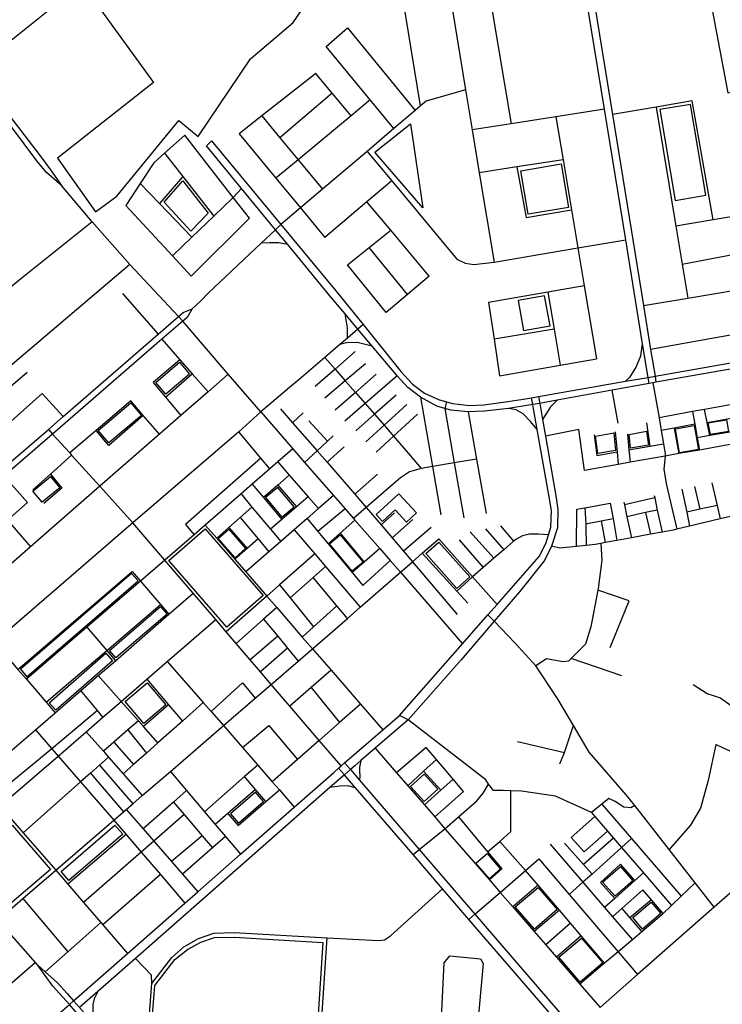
# Model space of a CAD drawing. Header units: millimetres. Extents: x 664923 to 767831, y 3118803 to 3207600.
# Tile 303 of 422: x 728402 to 729539, y 3164833 to 3166427. Entities that reach past the tile are written whole.
import ezdxf

# ---------------------------------------------------------------- set-up
doc = ezdxf.new("R2010")
doc.units = ezdxf.units.MM
for name, color, linetype in [('parks', 8, 'Continuous'), ('roads_2', 2, 'Continuous'), ('roads_3', 3, 'Continuous')]:
    doc.layers.add(name, color=color, linetype=linetype)

msp = doc.modelspace()

# ---------------------------------------------------------------- linework, layer by layer
at = {"layer": 'parks'}
for points in [[(728463.18, 3166202.31), (728524.91, 3166115.76), (728559.42, 3166141.06), (728659.53, 3166263.41), (728690.91, 3166237.4), (728775.29, 3166363.43), (728844.6, 3166422.28), (728890.63, 3166490.67), (728929.17, 3166479.82), (728992.69, 3166769.36), (728974.53, 3167014.59), (728801.72, 3167183.91), (728767.5, 3167136.36), (728865.3, 3167068.95), (728849.9, 3167012.34), (728836.56, 3166981.67), (728833.71, 3166959.84), (728831.26, 3166941.14), (728783.71, 3166775.68), (728650.73, 3166579.32), (728626.27, 3166554.02), (728512.81, 3166470.93), (728618.68, 3166324.87), (728463.18, 3166202.31)], [(729515.73, 3166477.87), (729547.53, 3166308.14), (729675.37, 3166331.77), (729661.13, 3166413.3), (729602.93, 3166454.41), (729595.85, 3166493.38), (729515.73, 3166477.87)], [(729437.66, 3166281.11), (729462.31, 3166134.3), (729511.99, 3166142.57), (729487.34, 3166289.37), (729437.66, 3166281.11)], [(729034.47, 3166258.27), (729054.34, 3166122.41), (728976.52, 3166212.03), (729034.47, 3166258.27)], [(729212.65, 3166182.09), (729277.94, 3166193.16), (729289.95, 3166122.89), (729224.67, 3166111.83), (729212.65, 3166182.09)], [(728635.99, 3166131.21), (728666.17, 3166165.64), (728707.16, 3166113.42), (728678.97, 3166084.62), (728635.99, 3166131.21)], [(729208.38, 3165972.18), (729217.35, 3165923.6), (729260.14, 3165931.43), (729251.17, 3165980), (729208.38, 3165972.18)], [(728622.1, 3165839.73), (728660.89, 3165872.26), (728677.09, 3165853.16), (728638.3, 3165820.62), (728622.1, 3165839.73)], [(728529.02, 3165761.98), (728581.87, 3165806.51), (728598.99, 3165786.4), (728546.14, 3165741.86), (728529.02, 3165761.98)], [(729516.09, 3165774.2), (729545.52, 3165779.32), (729548.84, 3165760.44), (729519.41, 3165755.31), (729516.09, 3165774.2)], [(729388.05, 3165755.68), (729416.09, 3165760.71), (729419.27, 3165738.05), (729390.1, 3165733.15), (729388.05, 3165755.68)], [(729462.76, 3165764.68), (729492.98, 3165770.06), (729499.95, 3165731.35), (729469.73, 3165725.97), (729462.76, 3165764.68)], [(729333.58, 3165752.69), (729363.39, 3165758.08), (729365.72, 3165729.64), (729337.35, 3165724.6), (729333.58, 3165752.69)], [(728452.04, 3165687.37), (728467.15, 3165669.32), (728438.71, 3165645.76), (728423.6, 3165663.79), (728452.04, 3165687.37)], [(728819.68, 3165669.94), (728799.58, 3165653.27), (728826.1, 3165621.62), (728846.2, 3165638.29), (728819.68, 3165669.94)], [(729015.35, 3165659.46), (728978.76, 3165625.97), (728989.01, 3165614.89), (729009.41, 3165633.57), (729027.74, 3165613.74), (729043.93, 3165628.56), (729015.35, 3165659.46)], [(728702.13, 3165602.63), (728796.14, 3165494.77), (728737.22, 3165443.94), (728643.21, 3165551.8), (728702.13, 3165602.63)], [(728723.3, 3165587.29), (728740.45, 3165602.01), (728767.61, 3165570.72), (728750.46, 3165556), (728723.3, 3165587.29)], [(728903.09, 3165578.76), (728920.52, 3165593.22), (728957.64, 3165548.9), (728940.21, 3165534.45), (728903.09, 3165578.76)], [(729080.32, 3165581.34), (729130.42, 3165525.1), (729109.23, 3165506.41), (729059.13, 3165562.67), (729080.32, 3165581.34)], [(728403.4, 3165375.5), (728413.92, 3165363.44), (728593.76, 3165518.71), (728583.23, 3165530.77), (728403.4, 3165375.5)], [(728557.79, 3165393.96), (728547.22, 3165406.17), (728629.86, 3165476.98), (728640.43, 3165464.77), (728557.79, 3165393.96)], [(728552.36, 3165389.42), (728460.38, 3165309.17), (728449.72, 3165321.26), (728541.7, 3165401.52), (728552.36, 3165389.42)], [(728572.59, 3165323.44), (728608.35, 3165353.46), (728638.53, 3165317.88), (728602.77, 3165287.86), (728572.59, 3165323.44)], [(729056.48, 3165205.9), (729078.54, 3165181.76), (729056.34, 3165161.68), (729034.28, 3165185.82), (729056.48, 3165205.9)], [(728783.36, 3165176.61), (728743.04, 3165141.84), (728756.2, 3165126.74), (728796.52, 3165161.51), (728783.36, 3165176.61)], [(728307.41, 3165053.01), (728389.81, 3165123.47), (728451.88, 3165051.63), (728371.19, 3164982.42), (728307.41, 3165053.01)], [(728469.05, 3165048.14), (728556.17, 3165123.28), (728568.75, 3165108.84), (728481.64, 3165033.7), (728469.05, 3165048.14)], [(729158.34, 3165077.24), (729180, 3165052.05), (729161.93, 3165036.67), (729140.27, 3165061.86), (729158.34, 3165077.24)], [(729373.79, 3165056.22), (729393.97, 3165033.44), (729365.16, 3165008.19), (729344.99, 3165030.96), (729373.79, 3165056.22)], [(729203.85, 3164990.93), (729240.61, 3165022.55), (729271.66, 3164986.85), (729234.91, 3164955.22), (729203.85, 3164990.93)], [(729393.75, 3164973.63), (729423.86, 3164998.84), (729439.53, 3164980.31), (729409.42, 3164955.1), (729393.75, 3164973.63)], [(728612.68, 3164761.13), (728620.85, 3164863.92), (728652.94, 3164906.07), (728673.33, 3164922.33), (728695.16, 3164933.9), (728717.41, 3164941.42), (728748.96, 3164942.04), (728892.32, 3164933.7), (728882.69, 3164784.29), (728693.01, 3164626.97), (728593.07, 3164740.15), (728612.68, 3164761.13)], [(729274.43, 3164909.62), (729311.03, 3164940.59), (729345.33, 3164900.47), (729308.72, 3164869.49), (729274.43, 3164909.62)], [(729078.7, 3164688.49), (729088.97, 3164900.54), (729098.09, 3164911.69), (729147.38, 3164907.17), (729151.77, 3164899.66), (729132.2, 3164686.17), (729078.7, 3164688.49)]]:
    msp.add_lwpolyline(points, close=True, dxfattribs=at)
at = {"layer": 'roads_2'}
for points in [[(727593.88, 3167082.94), (727619.35, 3167071.99), (727654.6, 3167049.84), (727677.78, 3167035.27), (727705.77, 3167017.1), (727829.64, 3166936.62), (727907.98, 3166878.48), (727928.58, 3166860.24), (728002.17, 3166767.51), (728045.92, 3166705.53), (728076.04, 3166663.15), (728080.42, 3166656.99), (728151.67, 3166568.92), (728179.28, 3166534.52), (728185.58, 3166526.67), (728195.3, 3166514.55), (728227.75, 3166474.11), (728267.89, 3166424.07), (728328.53, 3166345.14), (728435.01, 3166206.53), (728452.14, 3166183.73), (728469.51, 3166158.16)], [(728469.51, 3166158.16), (728445.67, 3166179.14), (728429.74, 3166198.41), (728369.51, 3166278.53), (728343.19, 3166312.5), (728321.98, 3166339.88), (728263.7, 3166413.06), (728188.4, 3166509.25), (728178.7, 3166521.37), (728172.4, 3166529.25), (728144.65, 3166563.93), (728073, 3166653.15), (728015.55, 3166735.19), (728004.95, 3166748.68), (727978.07, 3166782.93), (727920.04, 3166856.2), (727902.87, 3166871.52), (727826.25, 3166927.64), (727810.39, 3166937.94), (727741.22, 3166982.85), (727697.72, 3167011.41), (727651.2, 3167041.94), (727612.13, 3167067.6), (727593.88, 3167082.94)], [(729420.29, 3165838.09), (729418.69, 3165847.93), (729409.88, 3165902.01), (729382.44, 3166070.44), (729348.01, 3166281.81), (729320.66, 3166449.78), (729305.91, 3166540.35), (729293.84, 3166614.39), (729279.99, 3166699.46), (729277.64, 3166713.84), (729258.89, 3166828.99), (729257.05, 3166840.28)], [(729268.1, 3166842.17), (729269.94, 3166830.91), (729288.71, 3166715.76), (729331.74, 3166451.77), (729360.88, 3166272.99), (729411.26, 3165963.92), (729422.79, 3165893.15), (729429.85, 3165849.88), (729431.44, 3165840.08)], [(729232.1, 3165803.73), (729192.63, 3165797.27), (729154.24, 3165792.94), (729127.67, 3165791.86), (729099.64, 3165794.86), (729089.85, 3165797.74), (729077.03, 3165801.52), (729050.42, 3165816), (729029.83, 3165831.42), (729012.9, 3165850.42), (729010.49, 3165853.13), (728972.42, 3165898.43), (728949.23, 3165926.03), (728928.62, 3165950.54), (728903.82, 3165980.05), (728835.67, 3166062.83), (728815.9, 3166086.84), (728760.88, 3166153.68), (728704.23, 3166222.48), (728712.21, 3166230.73)], [(728712.21, 3166230.73), (728824.68, 3166095.06), (728913.54, 3165987.87), (728957.56, 3165933.21), (729018.52, 3165857.48), (729037.57, 3165836.69), (729057.15, 3165822.45), (729079.51, 3165811.98), (729092.43, 3165808.42), (729102.45, 3165805.66), (729129.93, 3165802.28), (729152.72, 3165803.38), (729191.96, 3165808.6), (729220.19, 3165813.32), (729230.1, 3165814.99)], [(728665.92, 3165938.75), (728659.12, 3165946.42), (728580.16, 3166030.57), (728519.3, 3166099.69), (728469.51, 3166158.16)], [(728824.68, 3166095.06), (728815.9, 3166086.84), (728792.7, 3166064.85), (728707.79, 3165984.41)], [(728835.67, 3166062.83), (728821.28, 3166065.52), (728806.2, 3166065.58), (728792.7, 3166064.85)], [(728707.79, 3165984.41), (728694.78, 3165970.97)], [(728694.78, 3165970.97), (728681.01, 3165958.94)], [(728007.74, 3165380.86), (728013.19, 3165386), (728101.6, 3165462.7), (728216.54, 3165562.42), (728380.32, 3165704.51), (728448.62, 3165763.78), (728472.49, 3165784.49), (728626.01, 3165917.69), (728659.12, 3165946.42), (728666.35, 3165952.68), (728681.01, 3165958.94)], [(728681.01, 3165958.94), (728673.05, 3165944.93), (728665.92, 3165938.75), (728632.17, 3165909.46), (728455.47, 3165756.19), (728387.16, 3165696.93), (728376.84, 3165687.97), (728344.97, 3165660.33), (728223.31, 3165554.8), (728108.25, 3165455.01), (728028, 3165385.4), (728019.86, 3165378.35), (728013.89, 3165373.38)], [(728932.24, 3165911.38), (728932.29, 3165928.08), (728928.62, 3165950.54)], [(728957.56, 3165933.21), (728949.23, 3165926.03), (728932.24, 3165911.38), (728919.98, 3165900.82), (728895.89, 3165880.04), (728854.09, 3165844.61)], [(728972.42, 3165898.43), (728947.83, 3165904.52), (728931.05, 3165903.51), (728919.98, 3165900.82)], [(729758.6, 3165897.33), (729431.44, 3165840.08), (729426.49, 3165839.22), (729420.29, 3165838.09), (729360.43, 3165827.19), (729271.33, 3165810.9), (729254.34, 3165807.8), (729243.47, 3165805.81), (729232.1, 3165803.73)], [(729381.98, 3165841.5), (729389.84, 3165848.64), (729399.09, 3165863.21), (729406.81, 3165882.63), (729409.88, 3165902.01)], [(729230.1, 3165814.99), (729241.53, 3165816.9), (729381.98, 3165841.5), (729418.69, 3165847.93), (729429.85, 3165849.88), (729622.36, 3165883.59)], [(728854.09, 3165844.61), (728838.68, 3165831.55)], [(728838.68, 3165831.55), (728791.96, 3165791.95), (728756.62, 3165759.97), (728585.42, 3165612.37), (728361.33, 3165419.19), (728292.84, 3165360.15), (728277.91, 3165347.28), (728266.07, 3165337.08), (728250.7, 3165323.83), (728234.19, 3165309.59)], [(729259.27, 3165651.1), (729239.25, 3165763.63), (729233.77, 3165794.38), (729232.1, 3165803.73), (729230.1, 3165814.99)], [(729241.53, 3165816.9), (729243.47, 3165805.81), (729248.01, 3165779.82), (729252.75, 3165752.7), (729270.21, 3165652.84)], [(729271.33, 3165810.9), (729260.97, 3165800.11), (729255.31, 3165791.81), (729248.01, 3165779.82)], [(729239.25, 3165763.63), (729228.53, 3165776.63), (729216.64, 3165789.02), (729205.21, 3165795.27), (729192.63, 3165797.27)], [(729262.51, 3165632.36), (729259.27, 3165651.1)], [(729270.21, 3165652.84), (729272.89, 3165634.19)], [(729272.89, 3165634.19), (729271.98, 3165604.26), (729262.27, 3165574.8), (729251.08, 3165551.7), (729210.78, 3165501.12), (729169.89, 3165453.29), (729116.35, 3165390.65), (729030.65, 3165293.82), (728977.26, 3165247.75), (728954.11, 3165227.78), (728944.27, 3165219.28), (728937.14, 3165213.13), (728927.38, 3165204.56), (728904.06, 3165184.06), (728589.56, 3164907.59), (728528.55, 3164853.96), (728511.71, 3164839.48), (728498.78, 3164828.35)], [(728489.38, 3164838.97), (728576.71, 3164915.7), (728669.51, 3164997.22), (728690.3, 3165015.49), (728759.36, 3165076.16), (728846.19, 3165152.44), (728910.27, 3165208.75), (728917.95, 3165215.5), (728922.01, 3165219.04), (728927.75, 3165224.04), (728989.5, 3165277.49), (729016.53, 3165300.88), (729118.65, 3165416.93), (729159.54, 3165463.4), (729174.54, 3165480.45), (729242.59, 3165557.78), (729253.41, 3165578.99), (729257.6, 3165593.07), (729261.31, 3165605.51), (729262.51, 3165632.36)], [(728927.75, 3165224.04), (728937.14, 3165213.13), (728951.67, 3165196.26), (729048.4, 3165083.82), (729138.47, 3164979.17), (729299.46, 3164792.1), (729445.66, 3164623.61), (729658.24, 3164378.67)], [(728954.11, 3165227.78), (728951.56, 3165217.32), (728951.7, 3165209.89), (728952.18, 3165203.15), (728951.67, 3165196.26)], [(729649.47, 3164371.93), (729436.68, 3164615.76), (729290.02, 3164783.83), (729128.81, 3164970.85), (729086.08, 3165020.44), (729038.41, 3165075.74), (728945.38, 3165183.68), (728932.49, 3165198.64), (728927.38, 3165204.56), (728917.95, 3165215.5)], [(728945.38, 3165183.68), (728933.15, 3165186.91), (728919.93, 3165186.32), (728904.06, 3165184.06)], [(729619.56, 3165072.62), (729525.8, 3164990.45), (729401.61, 3164881.61), (729340.92, 3164828.43)], [(728528.55, 3164853.96), (728522.46, 3164842.44), (728520.58, 3164832.96), (728520.51, 3164815.33), (728523.78, 3164800.06)]]:
    msp.add_lwpolyline(points, dxfattribs=at)
at = {"layer": 'roads_3'}
for points in [[(729042.65, 3166803.62), (729044.61, 3166791.74), (729055.72, 3166724.35), (729073.15, 3166618.67), (729080.66, 3166573.04), (729091.89, 3166504.92), (729123.54, 3166312.91), (729134.16, 3166248.53), (729145.6, 3166179.11), (729169.47, 3166034.31)], [(728321.98, 3166339.88), (728328.53, 3166345.14), (728388.49, 3166393.31), (728447.76, 3166440.92), (728608.46, 3166561.33), (728630.9, 3166583.02), (728664.3, 3166629.55), (728702.44, 3166681.1), (728775.86, 3166780.34)], [(729050.67, 3166287.01), (729021.8, 3166462.55), (729017.51, 3166488.6), (729011.97, 3166522.28), (729006, 3166558.56), (729080.66, 3166573.04), (729216.84, 3166599.45), (729293.84, 3166614.39)], [(729154.21, 3166515.23), (729197.05, 3166258.31)], [(729007.63, 3166250.46), (728969.23, 3166296.84), (728897.86, 3166383), (728932.55, 3166413.31)], [(728932.55, 3166413.31), (729042.04, 3166279.69)], [(728881.23, 3166339.44), (728793.94, 3166271.05), (728756.98, 3166242.08)], [(728938.19, 3166271.04), (728907.83, 3166307.5), (728881.23, 3166339.44)], [(728907.83, 3166307.5), (728823.13, 3166235.73)], [(729123.54, 3166312.91), (729059.88, 3166294.84), (729050.67, 3166287.01), (729042.04, 3166279.69), (729007.63, 3166250.46), (728964.21, 3166213.57), (728892.06, 3166152.29), (728856.38, 3166121.99), (728824.68, 3166095.06)], [(728969.23, 3166296.84), (728938.19, 3166271.04), (728852.68, 3166199.97), (728816.64, 3166170.01)], [(729523.97, 3166102.69), (729490.07, 3166295.36), (729431.66, 3166285.24), (729360.88, 3166272.99)], [(728793.94, 3166271.05), (728823.13, 3166235.73), (728852.68, 3166199.97), (728892.06, 3166152.29)], [(729348.01, 3166281.81), (729269.35, 3166269.56), (729197.05, 3166258.31), (729134.16, 3166248.53)], [(729431.66, 3166285.24), (729463.6, 3166092.54), (729473.8, 3166031.02), (729482.92, 3165975.99)], [(729269.35, 3166269.56), (729281.07, 3166199.63), (729294.6, 3166119), (729304.95, 3166057.29), (729315.23, 3165996.02), (729335.05, 3165877.86)], [(728669.16, 3166240.03), (728636.35, 3166210.47), (728619.09, 3166194.91), (728597.12, 3166161.37), (728573.88, 3166125.9), (728649.32, 3166044.56), (728679.65, 3166011.88), (728773.69, 3166105.28), (728747.73, 3166138.75), (728669.16, 3166240.03)], [(728756.98, 3166242.08), (728816.64, 3166170.01), (728856.38, 3166121.99), (728895.81, 3166074.35)], [(728636.35, 3166210.47), (728665.94, 3166172.82), (728716.33, 3166108.7)], [(728964.21, 3166213.57), (729003.96, 3166165.83), (729109.25, 3166039.39), (729122.49, 3166032.47), (729136.54, 3166030.49), (729169.47, 3166034.31), (729304.95, 3166057.29), (729382.44, 3166070.44)], [(729281.07, 3166199.63), (729206.5, 3166188.33), (729145.6, 3166179.11)], [(729206.5, 3166188.33), (729221.69, 3166106.37), (729294.6, 3166119)], [(728597.12, 3166161.37), (728628.13, 3166129.29), (728680.85, 3166074.74)], [(728665.94, 3166172.82), (728628.13, 3166129.29)], [(729003.96, 3166165.83), (728963.9, 3166131.94), (728895.81, 3166074.35)], [(728760.88, 3166153.68), (728747.73, 3166138.75), (728716.33, 3166108.7), (728680.85, 3166074.74), (728649.32, 3166044.56)], [(729064.76, 3166011.86), (729002.37, 3166086.13), (728963.9, 3166131.94)], [(729585.51, 3166113.02), (729523.97, 3166102.69), (729463.6, 3166092.54)], [(728519.3, 3166099.69), (728400.89, 3166004.37), (728325.19, 3165942.71)], [(728932.46, 3166030.12), (728967.25, 3166057.99), (729002.37, 3166086.13)], [(729473.8, 3166031.02), (729594.95, 3166054.07), (729656.62, 3166065.81)], [(729029.31, 3165981.89), (728967.25, 3166057.99)], [(729411.26, 3165963.92), (729482.92, 3165975.99), (729604.23, 3165996.43), (729667.06, 3166007.09), (729707.11, 3166013.89), (729763.23, 3166023.4), (729817.83, 3166032.67), (729874.8, 3166042.33)], [(728580.16, 3166030.57), (728390.13, 3165868.67), (728300.81, 3165792.71)], [(729064.76, 3166011.86), (729029.31, 3165981.89), (728995.06, 3165952.96), (728932.46, 3166030.12)], [(728568.58, 3165983.35), (728626.01, 3165917.69)], [(729315.23, 3165996.02), (729256.32, 3165985.77), (729160.66, 3165969.14), (729169.56, 3165909.86), (729178.54, 3165850.11), (729276.49, 3165867.47), (729335.05, 3165877.86)], [(729256.32, 3165985.77), (729266.58, 3165925.63), (729276.49, 3165867.47)], [(729885.75, 3165975.38), (729615.33, 3165927.35), (729422.79, 3165893.15)], [(728791.96, 3165791.95), (728739.48, 3165853.07), (728665.92, 3165938.75)], [(729266.58, 3165925.63), (729169.56, 3165909.86)], [(728632.17, 3165909.46), (728661.34, 3165876.23), (728681.26, 3165853.55), (728706.78, 3165824.49)], [(728945.07, 3165890), (728912.22, 3165861.31), (728879.9, 3165833.11)], [(728661.34, 3165876.23), (728618.1, 3165839.74), (728638.04, 3165816), (728663.02, 3165786.23)], [(728895.89, 3165880.04), (728912.22, 3165861.31), (728928.8, 3165842.3), (728945.31, 3165823.36), (728960.9, 3165805.46), (728976.05, 3165788.09), (728991.55, 3165770.28), (729006.97, 3165752.6), (729033.98, 3165721.61), (729051.53, 3165700.68)], [(728961.6, 3165869.96), (728928.8, 3165842.3), (728895.83, 3165814.49)], [(729873.66, 3165862.25), (729847.45, 3165857.47), (729825.99, 3165853.55), (729791.9, 3165847.34), (729769.04, 3165843.16), (729708.99, 3165832.22), (729653.9, 3165822.17), (729634.07, 3165818.56), (729582.14, 3165809.09), (729563.12, 3165805.62), (729510.14, 3165795.96), (729490.58, 3165792.39), (729436.36, 3165782.51)], [(728739.48, 3165853.07), (728706.78, 3165824.49), (728663.02, 3165786.23), (728628.17, 3165755.76), (728531.9, 3165671.61), (728419.65, 3165573.49), (728298.05, 3165467.2), (728184.02, 3165367.52), (728151.42, 3165338.74), (728133.09, 3165322.56)], [(728414.39, 3165855.53), (728317.99, 3165773.66)], [(728638.04, 3165816), (728681.26, 3165853.55)], [(728978.93, 3165852.82), (728945.31, 3165823.36), (728912.64, 3165794.76)], [(729012.9, 3165850.42), (728960.9, 3165805.46), (728927.97, 3165777)], [(729370.38, 3165773.91), (729360.43, 3165827.19)], [(729426.49, 3165839.22), (729436.36, 3165782.51), (729439.96, 3165761.82), (729443.69, 3165740.37), (729446.5, 3165724.24), (729446.14, 3165720.48), (729444.17, 3165699.4), (729445.57, 3165689.02)], [(728347.42, 3165741.01), (728438.62, 3165821.66), (728472.49, 3165784.49)], [(728628.17, 3165755.76), (728601.87, 3165786.45), (728581.84, 3165809.81), (728525.62, 3165761.9), (728483.08, 3165725.65)], [(729011, 3165819.04), (728976.05, 3165788.09), (728946.14, 3165761.59)], [(729050.42, 3165816), (729069.74, 3165703.67), (729083.17, 3165625.6)], [(729092.43, 3165808.42), (729089.85, 3165797.74), (729105.18, 3165709.5), (729120.64, 3165620.51)], [(728791.96, 3165791.95), (728843.87, 3165732.25), (728862.91, 3165710.4), (728909.69, 3165656.73), (728928.55, 3165635.08), (728942.14, 3165619.49), (728944.5, 3165616.77), (728984.59, 3165570.77), (729001.19, 3165551.71), (729017.97, 3165532.46), (729118.65, 3165416.93)], [(728823.99, 3165796.99), (728843.68, 3165774.36), (728883.14, 3165729.01), (728899.32, 3165710.41), (728944.02, 3165659.05), (728962.83, 3165637.43), (728986.61, 3165609.45), (729004.43, 3165588.46), (729022.97, 3165566.63), (729037.53, 3165549.48), (729109.88, 3165464.3)], [(729028.3, 3165803.9), (728991.55, 3165770.28), (728962.34, 3165743.56)], [(729490.58, 3165792.39), (729494.21, 3165772.04), (729498.14, 3165750.01), (729501.66, 3165730.32)], [(729518.58, 3165753.65), (729514.34, 3165774.92), (729510.14, 3165795.96)], [(728601.87, 3165786.45), (728546.46, 3165737.6), (728525.62, 3165761.9)], [(728860.86, 3165790.49), (728843.68, 3165774.36)], [(728899.87, 3165744.4), (728870.08, 3165777.49)], [(729045.61, 3165788.18), (729006.97, 3165752.6), (728978.8, 3165726.68)], [(729127.67, 3165791.86), (729141.1, 3165715.39), (729156.53, 3165627.49)], [(729514.34, 3165774.92), (729546.95, 3165780.9), (729567.08, 3165784.59)], [(728448.62, 3165763.78), (728455.47, 3165756.19), (728483.08, 3165725.65), (728486.16, 3165722.24), (728531.9, 3165671.61), (728585.42, 3165612.37)], [(729719.01, 3165768.85), (729697.92, 3165765.12), (729645.87, 3165755.88), (729626.05, 3165752.37), (729574.85, 3165743.3), (729554.29, 3165739.64), (729501.66, 3165730.32), (729468.57, 3165724.46), (729446.14, 3165720.48), (729389.75, 3165710.53), (729370.38, 3165707.11), (729315.62, 3165697.44), (729306.68, 3165763.37), (729252.75, 3165752.7)], [(729415.93, 3165774.17), (729421.51, 3165736.56)], [(729494.21, 3165772.04), (729460.98, 3165765.78), (729439.96, 3165761.82)], [(729460.98, 3165765.78), (729468.57, 3165724.46)], [(728806.75, 3165699.87), (728792.29, 3165717.21), (728756.62, 3165759.97)], [(728909.43, 3165753.19), (728899.87, 3165744.4), (728883.14, 3165729.01), (728862.91, 3165710.4)], [(729331.5, 3165754.71), (729335.6, 3165721.67), (729368.44, 3165727.28)], [(729365.32, 3165759.75), (729368.44, 3165727.28), (729370.38, 3165707.11)], [(729385.19, 3165755.76), (729387.71, 3165730.78), (729389.75, 3165710.53)], [(729550.77, 3165759.39), (729518.58, 3165753.65), (729498.14, 3165750.01)], [(728843.87, 3165732.25), (728819.59, 3165711.07), (728806.75, 3165699.87), (728778.46, 3165675.19), (728760.14, 3165659.22), (728702.4, 3165608.87), (728684.15, 3165592.95), (728637.13, 3165551.94), (728597.6, 3165517.99), (728510.77, 3165443.42), (728412.88, 3165359.34)], [(728927.29, 3165735.68), (728899.32, 3165710.41)], [(729387.71, 3165730.78), (729421.51, 3165736.56), (729443.69, 3165740.37)], [(728486.16, 3165722.24), (728451.9, 3165691.52), (728423.4, 3165665.95)], [(728792.29, 3165717.21), (728670.11, 3165609.6), (728684.15, 3165592.95)], [(729141.1, 3165715.39), (729105.18, 3165709.5), (729069.74, 3165703.67), (729051.53, 3165700.68), (729032.74, 3165694.94), (729018.06, 3165685.24)], [(728819.59, 3165711.07), (728838.26, 3165689.74), (728868.84, 3165654.82), (728885.61, 3165635.68)], [(728376.84, 3165687.97), (728414.69, 3165645.56), (728382.28, 3165616.93)], [(728451.9, 3165691.52), (728470.34, 3165668.46), (728441.45, 3165643.99)], [(728838.26, 3165689.74), (728819.68, 3165673.68), (728796.45, 3165653.63)], [(728981.13, 3165691.27), (728944.02, 3165659.05)], [(729018.06, 3165685.24), (729007.07, 3165675.84)], [(729445.57, 3165689.02), (729448.5, 3165673.68)], [(728778.46, 3165675.19), (728796.45, 3165653.63), (728826.24, 3165617.93)], [(728819.68, 3165673.68), (728849.93, 3165638.45)], [(729007.07, 3165675.84), (728962.83, 3165637.43), (728942.14, 3165619.49)], [(729448.5, 3165673.68), (729465.32, 3165602.23)], [(729473.35, 3165666.95), (729481.15, 3165629.62), (729485.84, 3165607.13)], [(729493.87, 3165671.11), (729502.1, 3165634.41)], [(729521.89, 3165677.16), (729530.14, 3165640.82), (729535.1, 3165618.9)], [(728344.97, 3165660.33), (728382.28, 3165616.93), (728393.15, 3165604.31), (728419.65, 3165573.49)], [(728760.14, 3165659.22), (728777.91, 3165638.05), (728808.03, 3165602.15), (728824.63, 3165582.38)], [(728909.69, 3165656.73), (728885.61, 3165635.68), (728867.23, 3165619.62), (728846.31, 3165601.34), (728824.63, 3165582.38), (728805.3, 3165565.48), (728768.13, 3165533)], [(728868.84, 3165654.82), (728849.93, 3165638.45), (728826.24, 3165617.93), (728808.03, 3165602.15)], [(729429.42, 3165652.81), (729380.29, 3165641.42)], [(729428.56, 3165656.82), (729429.42, 3165652.81), (729433.61, 3165633.08), (729441.19, 3165597.47)], [(728777.91, 3165638.05), (728759.04, 3165621.33), (728740.61, 3165605), (728720.91, 3165587.52)], [(728928.55, 3165635.08), (728884.67, 3165598.6)], [(729303.03, 3165574.44), (729303.19, 3165634.51), (729316.37, 3165636.91), (729357.48, 3165644.36), (729361.95, 3165619.52), (729368.31, 3165584.09)], [(729316.37, 3165636.91), (729317.71, 3165611.15), (729317.99, 3165605.99), (729318.61, 3165576.08)], [(729379.27, 3165646.11), (729380.29, 3165641.42), (729384.4, 3165622.48), (729391.79, 3165588.4)], [(729433.61, 3165633.08), (729414.74, 3165629.02), (729384.4, 3165622.48)], [(729530.14, 3165640.82), (729502.1, 3165634.41), (729481.15, 3165629.62)], [(728759.04, 3165621.33), (728787.89, 3165586.51), (728805.3, 3165565.48)], [(728867.23, 3165619.62), (728884.67, 3165598.6), (728901.15, 3165578.74), (728940, 3165531.92), (728957.09, 3165511.32)], [(728944.5, 3165616.77), (728920.39, 3165595.61), (728901.15, 3165578.74)], [(729008.69, 3165628.91), (728986.61, 3165609.45)], [(729037.89, 3165617.78), (729004.43, 3165588.46)], [(729556.86, 3165624.09), (729535.1, 3165618.9), (729485.84, 3165607.13), (729465.32, 3165602.23), (729459.39, 3165600.81), (729441.19, 3165597.47), (729422.3, 3165594), (729391.79, 3165588.4), (729368.31, 3165584.09), (729349.26, 3165580.59), (729342.37, 3165579.33), (729332.85, 3165577.58), (729318.61, 3165576.08), (729303.03, 3165574.44), (729275.91, 3165571.58), (729262.27, 3165574.8)], [(729317.71, 3165611.15), (729342.79, 3165615.9), (729361.95, 3165619.52)], [(729414.74, 3165629.02), (729422.3, 3165594)], [(728922.01, 3165219.04), (728886.6, 3165260.39), (728839.04, 3165315.98), (728809.18, 3165350.87), (728791.63, 3165371.39), (728775.04, 3165390.77), (728752.49, 3165417.12), (728736.09, 3165436.28), (728719.23, 3165456), (728682.9, 3165498.45), (728637.13, 3165551.94), (728585.42, 3165612.37)], [(728702.4, 3165608.87), (728720.91, 3165587.52), (728750.4, 3165553.47), (728768.13, 3165533), (728801.95, 3165493.99), (728818.03, 3165475.42), (728859.31, 3165427.76), (728875.75, 3165408.76), (728906, 3165373.84), (728953.27, 3165319.3), (728989.5, 3165277.49)], [(728740.61, 3165605), (728770.18, 3165570.91)], [(728846.31, 3165601.34), (728879.65, 3165562.09), (728896.87, 3165541.82), (728952.89, 3165475.86)], [(729067.94, 3165605.04), (729022.97, 3165566.63)], [(729155.54, 3165602.74), (729185.24, 3165568.99)], [(729179.7, 3165607.62), (729201.21, 3165582.76)], [(729342.79, 3165615.9), (729349.26, 3165580.59)], [(728787.89, 3165586.51), (728770.18, 3165570.91), (728750.4, 3165553.47)], [(728809.18, 3165350.87), (728852.79, 3165388.8), (728875.75, 3165408.76), (728932.17, 3165457.84), (728952.89, 3165475.86), (729017.97, 3165532.46), (729037.53, 3165549.48), (729053.29, 3165563.19), (729080.15, 3165586.54)], [(728920.39, 3165595.61), (728959.4, 3165548.82)], [(729080.15, 3165586.54), (729134.61, 3165525.32), (729174.54, 3165480.45)], [(729257.6, 3165593.07), (729241.48, 3165593.95), (729226.95, 3165594.1), (729215.47, 3165591.32), (729204.48, 3165585.57), (729201.21, 3165582.76), (729185.24, 3165568.99), (729169.11, 3165555.08), (729151.81, 3165540.16), (729134.61, 3165525.32), (729109.33, 3165501.86)], [(729112.98, 3165584.77), (729151.81, 3165540.16)], [(729131.04, 3165597.91), (729169.11, 3165555.08)], [(728984.59, 3165570.77), (728959.4, 3165548.82), (728940, 3165531.92)], [(729342.37, 3165579.33), (729343.78, 3165552.16), (729337.93, 3165506.27), (729337.4, 3165503.49), (729326.26, 3165444.39), (729317.61, 3165416.15), (729294.17, 3165392.96), (729289.93, 3165388.75), (729280.75, 3165387.35), (729254.28, 3165392.33), (729237.05, 3165381.16)], [(728879.65, 3165562.09), (728822.64, 3165512.14), (728801.95, 3165493.99), (728736.09, 3165436.28)], [(729053.29, 3165563.19), (729109.33, 3165501.86), (729127.04, 3165482.49)], [(728839.69, 3165491), (728876.83, 3165524.01), (728896.87, 3165541.82)], [(729001.19, 3165551.71), (728957.09, 3165511.32)], [(728399.08, 3165375.36), (728583.86, 3165533.95)], [(728583.86, 3165533.95), (728597.6, 3165517.99), (728630.15, 3165480.2), (728643.66, 3165464.5)], [(728932.17, 3165457.84), (728915.14, 3165478.21), (728876.83, 3165524.01)], [(728822.64, 3165512.14), (728839.69, 3165491), (728877.47, 3165444.18)], [(728333.35, 3165195.98), (728346.05, 3165206.96), (728359.75, 3165218.81), (728374.5, 3165231.59), (728390.13, 3165245.11), (728427.57, 3165277.51), (728459.54, 3165305.16), (728501.22, 3165341.24), (728529.07, 3165365.34), (728556.93, 3165389.45), (728643.66, 3165464.5), (728682.9, 3165498.45)], [(729357.08, 3165410.69), (729388.26, 3165486.3), (729337.4, 3165503.49)], [(728444.8, 3165322.28), (728542.89, 3165405.86), (728630.15, 3165480.2)], [(728818.03, 3165475.42), (728796.68, 3165456.43), (728752.49, 3165417.12)], [(728915.14, 3165478.21), (728877.47, 3165444.18), (728859.31, 3165427.76)], [(729525.8, 3164990.45), (729494.91, 3165029.9), (729452.61, 3165083.91), (729396.98, 3165154.95), (729383.16, 3165172.59), (729323.52, 3165241.62), (729298.05, 3165284.51), (729272.01, 3165328.35), (729237.05, 3165381.16), (729203.91, 3165418.01), (729169.89, 3165453.29), (729159.54, 3165463.4)], [(728387.8, 3165169.13), (728464.13, 3165235.19), (728509.61, 3165274.56), (728536.79, 3165298.09), (728566.2, 3165323.54), (728607.97, 3165359.7), (728640.51, 3165387.86), (728719.23, 3165456)], [(728510.77, 3165443.42), (728542.89, 3165405.86), (728556.93, 3165389.45)], [(728796.68, 3165456.43), (728819.55, 3165428.86), (728835.44, 3165409.7), (728852.79, 3165388.8)], [(728819.55, 3165428.86), (728775.04, 3165390.77)], [(728361.33, 3165419.19), (728399.08, 3165375.36), (728412.88, 3165359.34), (728444.8, 3165322.28), (728459.54, 3165305.16)], [(728835.44, 3165409.7), (728791.63, 3165371.39)], [(728640.51, 3165387.86), (728699.11, 3165321.68), (728711.75, 3165307.42), (728732.08, 3165284.45)], [(729376.29, 3165364.81), (729294.17, 3165392.96)], [(728625.74, 3165256.53), (728602.37, 3165282.84), (728594.06, 3165292.19), (728566.2, 3165323.54), (728529.07, 3165365.34)], [(728906, 3165373.84), (728873.63, 3165345.86), (728839.04, 3165315.98)], [(728367.43, 3164970.32), (728407.07, 3165004.46), (728460.41, 3165050.42), (728554.39, 3165131.37), (728570.09, 3165144.9), (728574.6, 3165148.79), (728585.25, 3165157.97), (728600.5, 3165171.09), (728645.92, 3165210.23), (728732.08, 3165284.45), (728783.3, 3165328.59), (728809.18, 3165350.87)], [(728607.97, 3165359.7), (728643.07, 3165318.23), (728665.45, 3165291.79)], [(728711.75, 3165307.42), (728762.61, 3165353.45), (728783.3, 3165328.59)], [(728873.63, 3165345.86), (728919.42, 3165289.39)], [(729554.8, 3165315.31), (729534.89, 3165329.57), (729514.15, 3165336), (729491.78, 3165350.21)], [(728536.79, 3165298.09), (728527.93, 3165308.85), (728501.22, 3165341.24)], [(728699.11, 3165321.68), (728665.45, 3165291.79), (728625.74, 3165256.53), (728607.11, 3165239.98), (728586.16, 3165221.38), (728569.4, 3165206.5)], [(728643.07, 3165318.23), (728602.37, 3165282.84)], [(728953.27, 3165319.3), (728919.42, 3165289.39), (728886.6, 3165260.39), (728851.47, 3165229.34), (728810.79, 3165193.4)], [(728234.19, 3165309.59), (728276.72, 3165260.87), (728287.17, 3165248.89), (728289.74, 3165245.94), (728306.4, 3165226.85), (728333.35, 3165195.98), (728361.86, 3165163.32), (728390.37, 3165130.66), (728407.5, 3165111.02), (728460.41, 3165050.42), (728480.02, 3165027.69), (728505.61, 3164998.06), (728533.26, 3164966.03), (728536.64, 3164962.11), (728576.71, 3164915.7)], [(728527.93, 3165308.85), (728453.87, 3165247.07), (728380.51, 3165185.89)], [(729396.98, 3165154.95), (729390.86, 3165151.16), (729379.22, 3165152.49), (729365.52, 3165161.59), (729355.38, 3165166.4), (729343.91, 3165157.23), (729326.93, 3165143.65), (729268.92, 3165170.32), (729213.8, 3165178.31), (729196.8, 3165179.05), (729184.24, 3165179.61), (729168.54, 3165179.61), (729163.06, 3165186.38), (729160.73, 3165189.72), (729155.95, 3165196.55), (729030.65, 3165293.82), (729016.53, 3165300.88)], [(728594.06, 3165292.19), (728577.15, 3165277.43), (728554.47, 3165257.63), (728537.49, 3165242.81)], [(728732.08, 3165284.45), (728762.62, 3165249.11), (728787.29, 3165220.57), (728810.79, 3165193.4), (728822.17, 3165180.24), (728846.19, 3165152.44)], [(728762.62, 3165249.11), (728805.32, 3165284.71), (728851.47, 3165229.34)], [(729276.1, 3165222.49), (729283.27, 3165241.13), (729298.05, 3165284.51)], [(728427.57, 3165277.51), (728453.87, 3165247.07), (728464.13, 3165235.19), (728500.38, 3165193.2), (728554.39, 3165131.37)], [(728509.61, 3165274.56), (728537.49, 3165242.81), (728545.8, 3165233.37), (728569.4, 3165206.5), (728600.5, 3165171.09)], [(728577.15, 3165277.43), (728607.11, 3165239.98)], [(728554.47, 3165257.63), (728586.16, 3165221.38)], [(729207.28, 3165258.89), (729283.27, 3165241.13)], [(729592.23, 3165224.88), (729540.61, 3165248.06), (729528.16, 3165253.66), (729515.81, 3165195.43), (729503.18, 3165150.63), (729487.16, 3165123.46), (729452.61, 3165083.91)], [(728977.26, 3165247.75), (729011.89, 3165207.81), (729029.99, 3165186.94), (729056.81, 3165156.01), (729073.63, 3165136.62), (729090.13, 3165117.59), (729162.1, 3165034.61), (729179.49, 3165014.56), (729199.93, 3164991), (729234.44, 3164951.21), (729253.03, 3164929.76), (729270.48, 3164909.65), (729308.09, 3164866.28), (729340.92, 3164828.43)], [(729073.63, 3165136.62), (729120.19, 3165177.73), (729103.38, 3165197.56), (729076.37, 3165229.44), (729059.75, 3165249.04), (729011.89, 3165207.81)], [(728545.8, 3165233.37), (728531.1, 3165220.36), (728516.79, 3165207.7), (728500.38, 3165193.2), (728407.5, 3165111.02)], [(728531.1, 3165220.36), (728585.25, 3165157.97)], [(728787.29, 3165220.57), (728765.91, 3165201.87), (728701, 3165145.13)], [(729076.37, 3165229.44), (729055.62, 3165210.43), (729029.99, 3165186.94)], [(728516.79, 3165207.7), (728570.09, 3165144.9)], [(728645.92, 3165210.23), (728672.23, 3165179.14), (728701, 3165145.13), (728718.53, 3165124.41), (728735.06, 3165104.87), (728759.36, 3165076.16)], [(729055.62, 3165210.43), (729083.43, 3165179.75)], [(728800.36, 3165161.41), (728783.52, 3165181.18), (728765.91, 3165201.87)], [(729038.41, 3165075.74), (729048.4, 3165083.82), (729090.13, 3165117.59), (729111.98, 3165136.82), (729141.53, 3165162.84), (729151.66, 3165175.22), (729160.73, 3165189.72)], [(729103.38, 3165197.56), (729083.43, 3165179.75), (729056.81, 3165156.01)], [(728672.23, 3165179.14), (728651, 3165160.53), (728601.84, 3165117.41)], [(728783.52, 3165181.18), (728738.86, 3165142.17), (728718.53, 3165124.41)], [(728755.52, 3165122.68), (728800.36, 3165161.41), (728822.17, 3165180.24)], [(729159.08, 3165080.03), (729178.95, 3165096.69), (729196.53, 3165113.29), (729196.8, 3165179.05)], [(728430.96, 3164897.16), (728427.72, 3164900.88), (728380.51, 3164955.25), (728367.43, 3164970.32), (728345.95, 3164995.05), (728311.05, 3165035.25), (728297.65, 3165050.69), (728270.74, 3165081.69), (728242.28, 3165114.46), (728237.12, 3165120.39), (728214.62, 3165146.09), (728196.33, 3165166.96)], [(728651, 3165160.53), (728668.22, 3165140.33), (728697.25, 3165106.26), (728714.03, 3165086.56)], [(729343.91, 3165157.23), (729391.57, 3165101.84), (729472.17, 3165008.14)], [(728668.22, 3165140.33), (728619.19, 3165097.43), (728598.81, 3165079.61), (728505.61, 3164998.06)], [(728574.6, 3165148.79), (728601.84, 3165117.41), (728619.19, 3165097.43), (728647.86, 3165064.38), (728665.37, 3165044.21), (728690.3, 3165015.49)], [(728738.86, 3165142.17), (728755.52, 3165122.68)], [(729326.93, 3165143.65), (729332.43, 3165137.28), (729353.05, 3165113.38), (729362.68, 3165102.23), (729375.55, 3165087.32), (729411.13, 3165046.18), (729456.76, 3164993.41)], [(728554.39, 3165131.37), (728574.24, 3165108.23), (728598.81, 3165079.61), (728629.66, 3165043.64), (728669.51, 3164997.22)], [(729111.98, 3165136.82), (729159.08, 3165080.03), (729182.02, 3165052.38), (729162.1, 3165034.61)], [(729332.43, 3165137.28), (729294.33, 3165103.54), (729315.38, 3165080.02), (729353.05, 3165113.38)], [(728574.24, 3165108.23), (728480.02, 3165027.69)], [(728697.25, 3165106.26), (728647.86, 3165064.38)], [(728735.06, 3165104.87), (728714.03, 3165086.56), (728665.37, 3165044.21)], [(729348.41, 3164900.26), (729310.65, 3164944.35), (729293.24, 3164964.7), (729275.32, 3164985.61), (729240.62, 3165026.14), (729220.33, 3165049.82), (729178.95, 3165096.69)], [(729260.39, 3165092.66), (729313.36, 3165030.95), (729348.42, 3164990.12), (729361.34, 3164975.07), (729393.18, 3164937.98)], [(729283.61, 3165094.05), (729314.43, 3165059.43), (729327.98, 3165044.2)], [(729391.57, 3165101.84), (729375.55, 3165087.32), (729327.98, 3165044.2), (729313.36, 3165030.95), (729291.23, 3165010.9)], [(729362.68, 3165102.23), (729314.43, 3165059.43)], [(729128.81, 3164970.85), (729138.47, 3164979.17), (729179.49, 3165014.56), (729220.33, 3165049.82), (729242.02, 3165068.55), (729291.23, 3165010.9), (729370.09, 3164918.53), (729401.61, 3164881.61)], [(729397.04, 3165033.58), (729374.3, 3165059.92), (729341.57, 3165030.53), (729364.69, 3165004.65)], [(728629.66, 3165043.64), (728536.64, 3164962.11)], [(729411.13, 3165046.18), (729397.04, 3165033.58), (729364.69, 3165004.65), (729348.42, 3164990.12)], [(729494.91, 3165029.9), (729472.17, 3165008.14), (729456.76, 3164993.41), (729443.11, 3164980.33), (729440.75, 3164978.07), (729408.3, 3164950.73), (729393.18, 3164937.98), (729370.09, 3164918.53), (729348.41, 3164900.26), (729308.09, 3164866.28)], [(728579.14, 3164737.42), (728607.89, 3164762.3), (728615.83, 3164867.24), (728648.02, 3164908.93), (728667.66, 3164926.6), (728691.29, 3164940.02), (728716.11, 3164948.28), (728749.31, 3164949.59), (728899.39, 3164940.98), (728982.82, 3164936.43), (728992.13, 3164937.69), (729001.78, 3164944.37), (729086.08, 3165020.44)], [(729240.62, 3165026.14), (729199.93, 3164991)], [(729443.11, 3164980.33), (729423.93, 3165002.67), (729410.43, 3165018.41), (729376.45, 3164988.42), (729361.34, 3164975.07)], [(728407.07, 3165004.46), (728479.86, 3164918.26)], [(729423.93, 3165002.67), (729389.29, 3164973.22)], [(729275.32, 3164985.61), (729234.44, 3164951.21)], [(729376.45, 3164988.42), (729389.29, 3164973.22), (729408.3, 3164950.73)], [(728533.26, 3164966.03), (728479.86, 3164918.26), (728443.58, 3164885.81)], [(729293.24, 3164964.7), (729253.03, 3164929.76)], [(728788.76, 3164496.52), (728874.44, 3164568.28), (728882.02, 3164681.48), (728899.39, 3164940.98)], [(729310.65, 3164944.35), (729270.48, 3164909.65)], [(728427.72, 3164900.88), (728268.65, 3164762.76), (728073.42, 3164593.24)], [(728615.83, 3164867.24), (728615.19, 3164880.84), (728589.56, 3164907.59)], [(730176.23, 3162866.24), (730161.17, 3162883.94), (730132.47, 3162917.66), (729984.06, 3163092.07), (729856.71, 3163241.74), (729639.42, 3163497.11), (729588.07, 3163557.46), (729517.21, 3163640.75), (729450.41, 3163719.26), (729262.61, 3163939.24), (729247.23, 3163957.26), (729238.91, 3163967.96), (729215.07, 3163993.92), (729029.18, 3164205.84), (728851.33, 3164403.49), (728839.82, 3164416.91), (728685.6, 3164596.83), (728518.62, 3164791.6), (728499.55, 3164813.55), (728491.86, 3164822.39), (728482.6, 3164833.05), (728455.49, 3164862.86), (728430.96, 3164897.16)], [(728430.96, 3164897.16), (728443.58, 3164885.81), (728463.4, 3164867.99), (728478.75, 3164851.01), (728489.38, 3164838.97), (728498.78, 3164828.35), (728523.78, 3164800.06), (728579.14, 3164737.42), (728694.65, 3164604.67), (728788.76, 3164496.52), (728861.83, 3164412.55), (729220.19, 3164011.8), (729251.01, 3163978.52), (729259.41, 3163967.82), (729291.34, 3163930.45), (729527.89, 3163653.59), (729869.21, 3163252.76), (730144.97, 3162928.96), (730173.91, 3162894.98), (730188.96, 3162877.3)], [(727003.12, 3163550.72), (727056.17, 3163598.82), (727134.87, 3163670.18), (727143.46, 3163678.73), (727148.62, 3163682.47), (727151.31, 3163684.59), (727277.11, 3163788.79), (727343.7, 3163843.9), (727537.39, 3164011.86), (727553.8, 3164026.08), (727723.54, 3164172.96), (727831.32, 3164266.21), (728020.75, 3164430.13), (728026.39, 3164435.02), (728072.48, 3164474.89), (728084.05, 3164484.93), (728130.98, 3164525.92), (728326.45, 3164696.65), (728471.45, 3164823.31), (728482.6, 3164833.05), (728489.38, 3164838.97)]]:
    msp.add_lwpolyline(points, dxfattribs=at)

doc.saveas('drawing.dxf')
